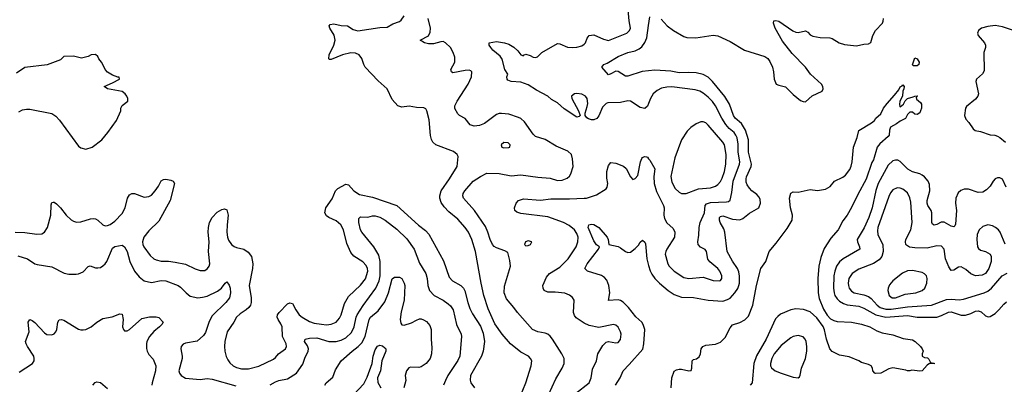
# Model space of a CAD drawing. Header units: inches. Extents: x 1678809 to 1859548, y 384609 to 522868.
# Tile 257 of 386: x 1764827 to 1772926, y 496518 to 499520. Entities that reach past the tile are written whole.
import ezdxf

# ---------------------------------------------------------------- set-up
doc = ezdxf.new("R2010")
doc.units = ezdxf.units.IN
doc.header["$MEASUREMENT"] = 0
doc.layers.add('B7469', color=7, linetype='Continuous')
doc.layers.add('B7479', color=7, linetype='Continuous')

msp = doc.modelspace()

# ---------------------------------------------------------------- linework, layer by layer
at = {"layer": 'B7469', "color": 5}
for points, elevation in [([(1770000, 498830.5), (1769991.5, 498808.5), (1769970, 498789.6), (1769930, 498796.3), (1769850, 498849.6), (1769830, 498851.1), (1769770, 498838.5), (1769665.5, 498834.5), (1769650, 498829.6), (1769621.3, 498798.7), (1769590, 498729), (1769574, 498706), (1769550, 498696), (1769530, 498696), (1769504.8, 498704.8), (1769492.3, 498712.3), (1769479, 498730), (1769477.2, 498750), (1769495.8, 498804.2), (1769499.1, 498830), (1769493.6, 498870), (1769481.5, 498890), (1769450, 498905.8), (1769410, 498911.2), (1769390.9, 498909.1), (1769366.2, 498890), (1769367.7, 498870), (1769424.4, 498770), (1769436, 498730), (1769430, 498722), (1769410, 498718), (1769306, 498786), (1769250, 498835.6), (1769202.3, 498862.3), (1769169.8, 498890), (1769078.3, 498938.3), (1769010, 498984.1), (1768950, 499006.2), (1768869.8, 499009.8), (1768842.8, 499022.8), (1768835.1, 499030), (1768833.6, 499050), (1768842.7, 499070), (1768818.4, 499110), (1768795.9, 499195.9), (1768778.8, 499218.9), (1768719.6, 499270), (1768702.7, 499290), (1768689.2, 499310), (1768689, 499330), (1768750, 499340.3), (1768813.4, 499330), (1768850, 499317.1), (1768892.2, 499292.2), (1768924.3, 499264.3), (1768950, 499230.6), (1768970, 499222), (1768972.1, 499227.9), (1768990, 499235.5), (1769024.7, 499224.7), (1769050, 499210.7), (1769070, 499207.7), (1769085.6, 499214.4), (1769121.2, 499250), (1769250, 499322.4), (1769270, 499321.6), (1769333, 499293), (1769370, 499290.3), (1769410, 499294.6), (1769450, 499304.6), (1769470, 499318), (1769479.6, 499330), (1769493.3, 499366.7), (1769510, 499390.6), (1769550, 499394), (1769630, 499358), (1769670, 499347.9), (1769821.3, 499410), (1769843.1, 499430), (1769850.8, 499450), (1769839.8, 499510), (1769829.8, 499630)], 440), ([(1768942, 496410), (1768989.7, 496530), (1769035.1, 496670), (1769038, 496710), (1769029.2, 496730), (1769012.7, 496750), (1768950, 496781.6), (1768863.6, 496850), (1768794, 496930), (1768735.8, 497015.8), (1768679.2, 497139.2), (1768644, 497250), (1768621.7, 497350), (1768577.2, 497610), (1768545.6, 497710), (1768517.2, 497770), (1768490, 497809.7), (1768430, 497876.4), (1768357.7, 497937.7), (1768319, 497979), (1768294.9, 498014.9), (1768282.3, 498050), (1768281.8, 498070), (1768292.7, 498110), (1768363.1, 498210), (1768424.2, 498310), (1768434.5, 498394.5), (1768426, 498410), (1768395.3, 498435.3), (1768250, 498489.8), (1768224.4, 498510), (1768213.3, 498533.3), (1768205.7, 498565.7), (1768194, 498694), (1768176.9, 498770), (1768166.6, 498786.6), (1768150, 498795.1), (1768090, 498796.4), (1768030, 498807.3), (1767970, 498799.8), (1767938.4, 498810), (1767890, 498863.7), (1767849.5, 498950), (1767775.1, 499015.1), (1767668.6, 499130), (1767657.6, 499150), (1767641.1, 499201.1), (1767619.7, 499230), (1767590, 499245.3), (1767550, 499247.3), (1767481, 499230), (1767390, 499192), (1767373.2, 499193.2), (1767370, 499198), (1767373, 499230), (1767411.4, 499308.6), (1767420.3, 499350), (1767412.4, 499392.4), (1767377.6, 499450), (1767373.2, 499470), (1767381.2, 499478.8), (1767410, 499484.4), (1767470, 499472.4), (1767522, 499470), (1767570, 499438), (1767608.9, 499428.9), (1767790, 499456), (1767850, 499458.9), (1767895.7, 499484.3), (1767950, 499504.2), (1767965.1, 499514.9), (1767990, 499550.7)], 480), ([(1769175.3, 496430), (1769237.7, 496562.3), (1769289.8, 496650), (1769304.2, 496690), (1769304.7, 496730), (1769286, 496770), (1769210, 496889.7), (1769190, 496914), (1769170, 496929.8), (1769150, 496938.2), (1769089.2, 496950), (1769046, 496970), (1768920.4, 497110), (1768892.2, 497150), (1768830, 497222), (1768812.7, 497270), (1768813.5, 497326.5), (1768862.6, 497490), (1768858.3, 497538.3), (1768842.7, 497602.7), (1768818, 497618), (1768750, 497640.4), (1768730, 497651.3), (1768715.1, 497670), (1768695.6, 497710), (1768677.7, 497770), (1768656.9, 497816.9), (1768568, 497948), (1768478, 498050), (1768472.1, 498070), (1768474.7, 498090), (1768487.1, 498110), (1768555.8, 498190), (1768616.9, 498230), (1768670, 498255.4), (1768770, 498254.5), (1768870, 498235.2), (1768950, 498241.3), (1769090, 498222), (1769190, 498215), (1769250, 498195.2), (1769290, 498198), (1769330, 498214.9), (1769348.4, 498231.6), (1769359.8, 498250), (1769378.5, 498310), (1769375.2, 498375.2), (1769365.6, 498410), (1769336.5, 498436.5), (1769239.4, 498479.4), (1769150, 498533.1), (1769070, 498559.1), (1769050, 498576.3), (1768978.9, 498678.9), (1768950, 498705.3), (1768930, 498715.3), (1768850, 498742.4), (1768790, 498748.7), (1768770, 498746.6), (1768750, 498740.4), (1768650, 498663.8), (1768610, 498649), (1768563.7, 498643.7), (1768532.9, 498652.9), (1768490, 498707.3), (1768445.2, 498730), (1768430, 498745.2), (1768407.3, 498787.3), (1768405.7, 498810), (1768426.4, 498850), (1768516.9, 498990), (1768542, 499050), (1768545.2, 499090), (1768538.4, 499098.4), (1768523.2, 499103.2), (1768490, 499102), (1768390, 499082), (1768377.2, 499090), (1768372.3, 499110), (1768407.3, 499170), (1768407.3, 499210), (1768393.6, 499250), (1768369.6, 499290), (1768329.4, 499330), (1768310, 499339.1), (1768290, 499338.2), (1768230, 499321.1), (1768190, 499320.8), (1768156, 499330), (1768122, 499350), (1768190, 499386), (1768204.1, 499415.9), (1768205.4, 499450), (1768185.7, 499530)], 460), ([(1770000, 499098.5), (1769946.6, 499093.4), (1769830, 499053.7), (1769810, 499054), (1769750, 499091.8), (1769730, 499095.1), (1769690, 499072.7), (1769670, 499067), (1769614.5, 499130), (1769632.7, 499150), (1769659.4, 499160.6), (1769750, 499217.8), (1769830, 499249.1), (1769890, 499263.9), (1769921, 499279), (1769943.1, 499296.9), (1769968.8, 499331.2), (1769986, 499370), (1770000, 499471.5)], 420), ([(1764818.4, 498761.6), (1764850, 498776.2), (1764883.2, 498783.2), (1764910, 498782.8), (1765090, 498746), (1765124.2, 498724.2), (1765153.3, 498693.3), (1765310, 498478.8), (1765330, 498464), (1765370, 498454), (1765422, 498470), (1765501.2, 498530), (1765552.7, 498590), (1765622, 498690), (1765658, 498770), (1765658, 498790), (1765670, 498814), (1765715.3, 498850), (1765715.3, 498870), (1765708, 498890), (1765694, 498910), (1765670, 498929.2), (1765549.5, 498949.5), (1765522, 498970), (1765590, 498998.8), (1765648, 499030), (1765646, 499046), (1765634, 499046), (1765590, 499062), (1765548.9, 499088.9), (1765529.1, 499109.1), (1765522, 499130), (1765499, 499170), (1765477.2, 499197.2), (1765470, 499215.3), (1765450, 499232.7), (1765414, 499230), (1765390, 499215.3), (1765336, 499204), (1765270, 499219), (1765190, 499218), (1765162, 499190), (1765053.2, 499146.8), (1764870, 499127), (1764800.8, 499079.2)], 520), ([(1769398.6, 496441.4), (1769510, 496530.5), (1769527.2, 496570), (1769538.3, 496641.7), (1769571.6, 496710), (1769582.2, 496770), (1769622.4, 496837.6), (1769650, 496864.2), (1769670, 496870.3), (1769730, 496859.3), (1769750, 496862), (1769770, 496886), (1769773, 496930), (1769769.6, 496950), (1769750, 496989.3), (1769730, 497004.5), (1769711.3, 497011.3), (1769590, 496984.7), (1769510, 497003), (1769470, 497021.6), (1769404, 497064), (1769390, 497084), (1769382.4, 497110), (1769387.3, 497210), (1769373.3, 497233.3), (1769350, 497251.2), (1769310, 497268.2), (1769230, 497276.8), (1769170, 497277.7), (1769142, 497290), (1769131.3, 497310), (1769131.2, 497330), (1769161.3, 497398.7), (1769186, 497430), (1769270, 497482.2), (1769339.3, 497550), (1769402.8, 497650), (1769418.7, 497690), (1769421.4, 497730), (1769410, 497758.7), (1769389.7, 497790), (1769345.4, 497825.4), (1769298.9, 497850), (1769170, 497895.6), (1768950, 497924.2), (1768914.9, 497934.9), (1768899.6, 497950), (1768896.3, 497970), (1768909.7, 498010), (1768930, 498030.2), (1768970, 498044.7), (1769110, 498033.9), (1769194.8, 498045.2), (1769350, 498044.4), (1769470, 498050.2), (1769490, 498051.5), (1769570, 498078), (1769650, 498126.8), (1769659.6, 498140.4), (1769665.1, 498170), (1769656, 498216), (1769655.1, 498270), (1769670, 498318.8), (1769690, 498342.8), (1769730, 498338.8), (1769792.8, 498312.8), (1769814.6, 498294.6), (1769850, 498226), (1769870, 498204), (1769890, 498211), (1769910, 498238), (1769932.3, 498350), (1769943.3, 498376.7), (1769950, 498386), (1769966.8, 498393.2), (1769982, 498390), (1769990, 498386.8), (1770000, 498374.8)], 440), ([(1764790, 497769.2), (1764870, 497768), (1764967.2, 497752.7), (1765010, 497757), (1765031.6, 497770), (1765055.8, 497810), (1765082, 497910), (1765084.5, 497995.5), (1765090, 498014), (1765102.4, 498017.6), (1765110, 498018.4), (1765130, 498003.1), (1765162.4, 497970), (1765207.9, 497910), (1765250, 497872.3), (1765270, 497860.2), (1765293.5, 497853.5), (1765330, 497855.2), (1765410, 497880.8), (1765430, 497883.1), (1765450, 497879.5), (1765469, 497869), (1765511, 497830), (1765530, 497823.1), (1765550, 497824.6), (1765570, 497833.1), (1765610, 497861.3), (1765670, 497924.6), (1765694.6, 497970), (1765713.3, 498050), (1765730, 498078.5), (1765750, 498089.2), (1765770, 498089.2), (1765850, 498057.5), (1765890, 498063.2), (1765910, 498075.2), (1765942, 498110), (1765968.9, 498150), (1765990, 498192), (1766010, 498205.1), (1766030, 498207.7), (1766070, 498198.6), (1766087.8, 498190), (1766100.7, 498170), (1766064.5, 498030), (1765970, 497859.7), (1765890, 497781), (1765848.4, 497730), (1765836.3, 497690), (1765839.7, 497670), (1765849, 497649), (1765899.5, 497579.5), (1765930, 497551.5), (1765950, 497541.2), (1765990, 497532.1), (1766050, 497532.4), (1766104.5, 497524.5), (1766190, 497506), (1766269.2, 497469.2), (1766310, 497455.2), (1766350, 497456.1), (1766372.1, 497470), (1766384.5, 497490), (1766389.8, 497510), (1766379.5, 497610), (1766384.1, 497690), (1766376.5, 497770), (1766379.5, 497810), (1766389.1, 497850), (1766410, 497890.3), (1766450, 497936), (1766490, 497958), (1766510, 497961.6), (1766530, 497954), (1766541.5, 497910), (1766532.9, 497830), (1766531.8, 497770), (1766536.8, 497730), (1766545, 497705), (1766568.2, 497670), (1766590, 497652.2), (1766610, 497642.9), (1766670.2, 497630.2), (1766706.9, 497606.9), (1766734.4, 497570), (1766744.1, 497510), (1766740.9, 497470), (1766714, 497330), (1766730.9, 497230), (1766731, 497190), (1766724.1, 497170), (1766710.1, 497149.9), (1766689.2, 497130.8), (1766640.7, 497099.3), (1766610.2, 497070), (1766588.5, 497030), (1766534, 496950), (1766513.7, 496870), (1766510.2, 496830), (1766513.8, 496790), (1766525.7, 496745.7), (1766538.7, 496718.7), (1766555.7, 496695.7), (1766583.6, 496670), (1766610, 496655.2), (1766650, 496644.4), (1766710, 496644.6), (1766793, 496667), (1766914.7, 496725.3), (1766930, 496737.4), (1766954.7, 496770), (1767013.5, 496810), (1767020.7, 496830), (1767017.2, 496850), (1766988.4, 496910), (1766985.3, 496990), (1766975.4, 497015.4), (1766952.1, 497050), (1766945.6, 497070), (1766947.5, 497090), (1766959.8, 497110), (1767030, 497179.2), (1767050, 497188.9), (1767070, 497183.1), (1767097.5, 497130), (1767125.4, 497090), (1767149.3, 497069.3), (1767210, 497034), (1767250, 497020.4), (1767308.3, 497011.7), (1767350, 497008), (1767390, 497011.8), (1767430, 497030.2), (1767457.6, 497062.4), (1767471.2, 497090), (1767498.3, 497181.7), (1767530, 497241.8), (1767630, 497333.4), (1767670, 497387.4), (1767689.2, 497450), (1767687.6, 497470), (1767676.7, 497496.7), (1767650, 497526.8), (1767574.1, 497574.1), (1767550, 497602), (1767517.1, 497677.1), (1767490.7, 497790.7), (1767469.5, 497829.4), (1767430, 497864.8), (1767370, 497890.6), (1767350, 497903.7), (1767337.9, 497930), (1767345.5, 497970), (1767396.3, 498043.7), (1767423.4, 498110), (1767443.5, 498130), (1767510, 498166.4), (1767530, 498161.3), (1767576.1, 498110), (1767621.5, 498081.5), (1767730, 498057.9), (1767930, 497990.2), (1768108.1, 497828.1), (1768164.3, 497784.3), (1768192.9, 497752.9), (1768313.8, 497533.8), (1768360.6, 497400.6), (1768387, 497370), (1768456.4, 497330), (1768478.3, 497310), (1768488.4, 497288.4), (1768513.4, 497190), (1768530, 497143), (1768550, 497098), (1768616.5, 496996.5), (1768639.2, 496939.2), (1768649.2, 496870), (1768640.2, 496790), (1768625.6, 496750), (1768536.1, 496590), (1768531.6, 496551.5), (1768537.4, 496530), (1768567.4, 496490)], 480), ([(1766887.3, 496512.7), (1766930, 496539.1), (1766959.3, 496550), (1767030, 496562.6), (1767102.4, 496610), (1767155.6, 496684.4), (1767171.6, 496731.6), (1767199.9, 496790), (1767202, 496810), (1767194.3, 496834.3), (1767169.7, 496870), (1767176, 496890), (1767210, 496898.5), (1767270, 496899.7), (1767370, 496869.4), (1767429, 496870), (1767470, 496880.5), (1767510, 496899), (1767555.1, 496944.9), (1767578, 496990), (1767593.9, 497070), (1767603.2, 497090), (1767653.1, 497166.9), (1767757.2, 497310), (1767784.6, 497370), (1767792.1, 497410), (1767791.9, 497530), (1767781.1, 497581.1), (1767740.3, 497650), (1767640.4, 497770), (1767630.9, 497790), (1767616.9, 497850), (1767616.2, 497883.8), (1767630, 497896.4), (1767690, 497894.9), (1767730, 497905.2), (1767750, 497904.2), (1767790, 497892.6), (1767833.8, 497870), (1767930, 497796.1), (1768010, 497716.1), (1768072.1, 497630), (1768114.5, 497514.5), (1768166.2, 497430), (1768178, 497390), (1768183.8, 497330), (1768197.8, 497290), (1768235.3, 497250), (1768310, 497210.2), (1768350, 497179.6), (1768370, 497162.7), (1768393, 497130), (1768420.1, 497010), (1768457.8, 496930), (1768460.7, 496910), (1768446.4, 496750), (1768430, 496712.8), (1768349.6, 496590.4), (1768328, 496550), (1768312.9, 496510)], 460), ([(1769728.8, 496510), (1769766.3, 496570), (1769790.9, 496630), (1769840.5, 496679.5), (1769951.7, 496808.2), (1769961.7, 496850), (1769969.9, 496970), (1769956, 497010), (1769943.8, 497030), (1769894.6, 497074.6), (1769834.6, 497150), (1769790, 497194.9), (1769770, 497207.7), (1769750, 497213.1), (1769668.8, 497208.8), (1769682.3, 497270), (1769672, 497332), (1769656.2, 497376.2), (1769637.4, 497397.4), (1769612.9, 497412.9), (1769497, 497450), (1769475.8, 497470), (1769493.8, 497510), (1769588.7, 497630), (1769597.2, 497650), (1769570, 497665.3), (1769550, 497697.7), (1769503.8, 497810), (1769507, 497830), (1769530, 497834.9), (1769550, 497832.2), (1769590, 497808), (1769658.2, 497730), (1769668.4, 497710), (1769674, 497670), (1769750, 497652.7), (1769770, 497642.4), (1769810, 497610.3), (1769830, 497602), (1769850, 497605.3), (1769890, 497634.9), (1769916.2, 497663.8), (1769930, 497687.7), (1769950, 497704), (1769968.3, 497688.3), (1769973.5, 497673.5), (1769984.6, 497550), (1770000, 497496.2)], 420), ([(1764810, 497576.3), (1764890.1, 497550.1), (1764950, 497510.2), (1764970, 497503.6), (1765090, 497486.3), (1765193, 497433), (1765230, 497424.4), (1765290, 497425.5), (1765311.5, 497428.5), (1765350, 497444.9), (1765390, 497487.3), (1765407.2, 497492.8), (1765450, 497478), (1765470, 497476.3), (1765490, 497480.5), (1765510, 497492.4), (1765529.8, 497510.2), (1765543, 497530), (1765590, 497639.1), (1765610, 497653.4), (1765670, 497664), (1765690, 497650.5), (1765710, 497612.4), (1765733.4, 497530), (1765772.1, 497450), (1765810, 497402.7), (1765850, 497368.9), (1765910, 497356), (1765990, 497371.4), (1766030, 497369.1), (1766130, 497331.3), (1766150, 497316.9), (1766195.3, 497270), (1766230, 497244.7), (1766291, 497231), (1766330, 497233.9), (1766370, 497243.5), (1766454.4, 497285.6), (1766486.3, 497310), (1766516, 497350), (1766530, 497362), (1766550, 497334), (1766557.6, 497310), (1766560.2, 497270), (1766551.6, 497228.4), (1766521.8, 497190), (1766410, 497081.3), (1766385.6, 497034.4), (1766356.2, 496943.8), (1766339.8, 496920.2), (1766286.1, 496873.9), (1766190, 496857.7), (1766171.4, 496848.6), (1766155.8, 496830), (1766151.8, 496810), (1766163.2, 496750), (1766162.4, 496730), (1766135.5, 496630), (1766140.2, 496610), (1766155.6, 496590), (1766190, 496568.4), (1766310, 496557.2), (1766370, 496564.7), (1766410, 496561.3), (1766605, 496505)], 460), ([(1767335.6, 496510), (1767347.3, 496530), (1767402.2, 496577.7), (1767424.1, 496635.9), (1767470.9, 496710), (1767561.6, 496790), (1767612, 496828), (1767641.6, 496858.4), (1767667.7, 496912.3), (1767701.3, 497050), (1767713, 497070), (1767776.3, 497123.7), (1767830, 497197.3), (1767861.3, 497270), (1767890, 497387), (1767910, 497399.5), (1767950, 497400.4), (1767970.2, 497390), (1767990.2, 497350), (1767993.8, 497330), (1767988.4, 497210), (1767965, 497115), (1767957.6, 497050), (1767960.5, 497020.5), (1767970, 497006.4), (1767990, 497004.2), (1768050, 497023.5), (1768090, 497047.1), (1768115.6, 497055.6), (1768130, 497056), (1768149.2, 497049.2), (1768173.5, 497033.5), (1768200.8, 497000.8), (1768210.2, 496970.2), (1768210.2, 496890.2), (1768216.9, 496816.9), (1768212.7, 496770), (1768202.2, 496730), (1768170, 496688.4), (1768130, 496660.4), (1768110, 496655.4), (1768040.7, 496659.3), (1768027.1, 496652.9), (1768007.7, 496630), (1767998, 496590), (1768002, 496550), (1767985.3, 496490)], 440), ([(1764822.7, 496617.3), (1764931.6, 496690), (1764945.1, 496710), (1764946.9, 496730), (1764942.6, 496750), (1764889.7, 496830), (1764878.7, 496850), (1764874.5, 496870), (1764903.7, 496950), (1764896.2, 497030), (1764910, 497050.7), (1764930, 497042.4), (1764950, 497025.3), (1765030, 496941.3), (1765050, 496928.5), (1765090, 496924.4), (1765110, 496934), (1765123.7, 496950), (1765131.6, 496970), (1765140.7, 497030), (1765152.1, 497047.9), (1765170, 497050.5), (1765190, 497046), (1765310, 496972.7), (1765330, 496965.5), (1765350, 496964.9), (1765371.5, 496968.5), (1765414, 496990), (1765461.2, 497030), (1765510, 497060.5), (1765586.2, 497073.8), (1765650, 497097.3), (1765670, 497094.8), (1765677.8, 497050), (1765672.8, 496990), (1765679.5, 496970), (1765690, 496958.7), (1765710, 496958.5), (1765730, 496970.2), (1765830, 497059.6), (1765893.8, 497073.8), (1765950, 497072.4), (1765970, 497067.3), (1766006, 497030), (1765996.3, 497010), (1765977.6, 496990), (1765928.8, 496951.2), (1765893.8, 496910), (1765872.8, 496870), (1765869.1, 496850), (1765870, 496812), (1765876.1, 496790), (1765890, 496763.7), (1765923.6, 496723.6), (1765946.3, 496670), (1765944.4, 496630), (1765915.3, 496530), (1765914.9, 496510)], 440), ([(1767573.3, 496430), (1767657, 496523), (1767684.1, 496575.9), (1767726.3, 496690), (1767734, 496750), (1767750, 496802.8), (1767770, 496830.6), (1767790, 496840.5), (1767810, 496834.9), (1767830, 496819.1), (1767837.1, 496810), (1767839.5, 496790), (1767806, 496710), (1767794.6, 496630), (1767771.1, 496570), (1767772.6, 496532.6), (1767797.5, 496490)], 420), ([(1765428.7, 496511.3), (1765446.5, 496533.5), (1765462.2, 496537.7), (1765490, 496532.9), (1765550, 496482.6)], 420)]:
    msp.add_lwpolyline(points, dxfattribs=dict(at, elevation=elevation))
for points, elevation in [([(1768810, 498509), (1768786, 498490), (1768792, 498470), (1768810, 498464.9), (1768850, 498467.3), (1768858, 498470), (1768862, 498490), (1768844.7, 498504.7)], 480), ([(1769010, 497699), (1768986, 497690), (1768978, 497670), (1768990, 497658), (1769010, 497661), (1769028, 497670), (1769038, 497690)], 460)]:
    msp.add_lwpolyline(points, close=True, dxfattribs=dict(at, elevation=elevation))
at = {"layer": 'B7479', "color": 5}
for points, elevation in [([(1770000, 499471.5), (1770010, 499544)], 420), ([(1770104.2, 499524.2), (1770153.4, 499470), (1770205.7, 499430), (1770290, 499380.9), (1770313.7, 499373.7), (1770389.5, 499369.5), (1770530, 499392.2), (1770570, 499386.2), (1770670, 499339.7), (1770790, 499269.5), (1770957.2, 499217.2), (1770979.4, 499199.4), (1770996.1, 499176.1), (1771018, 499130), (1771028, 499090), (1771031.8, 499030), (1771048.7, 498990), (1771070, 498979.5), (1771126.9, 498966.9), (1771190, 498903), (1771250, 498854.8), (1771270, 498846), (1771290, 498844.7), (1771345.9, 498894.1), (1771426.6, 498930), (1771436.9, 498950), (1771433.6, 498970), (1771421.6, 498990), (1771331.4, 499071.4), (1771290, 499129.7), (1771181.4, 499241.4), (1771101.8, 499341.8), (1771040.3, 499450), (1771026.6, 499490), (1771029.2, 499510), (1771047.1, 499512.9), (1771070, 499507.4), (1771187.3, 499427.3), (1771210, 499416.5), (1771230, 499412.9), (1771290, 499427.2), (1771310, 499416.4), (1771330, 499394.4), (1771350, 499384.6), (1771411.9, 499371.9), (1771491.6, 499371.6), (1771510, 499364.9), (1771568.1, 499328.1), (1771610, 499314.6), (1771710, 499305.7), (1771770, 499318.4), (1771810, 499320.7), (1771826.8, 499333.2), (1771844.2, 499390), (1771865.1, 499430), (1771923, 499490), (1771930, 499506.8), (1771932.1, 499530)], 420), ([(1773001.7, 499430), (1772910, 499462), (1772850, 499472.9), (1772790, 499465), (1772737.1, 499450), (1772712.2, 499430), (1772706, 499410), (1772711.7, 499390), (1772761.5, 499330), (1772771.6, 499310), (1772770.3, 499290), (1772756.9, 499250), (1772761.1, 499098.9), (1772747.3, 499072.7), (1772696.4, 499030), (1772690.4, 499010), (1772712.3, 498910), (1772708.9, 498890), (1772690, 498864.4), (1772613.7, 498806.3), (1772605.5, 498790), (1772599.3, 498730), (1772610, 498702), (1772634.3, 498674.3), (1772670, 498620.7), (1772687.1, 498607.1), (1772730, 498598.4), (1772810, 498572.4), (1772848.5, 498568.5), (1772870, 498561.6), (1772890.3, 498550.3), (1772935.5, 498510)], 420), ([(1770000, 497496.2), (1770012.5, 497452.5), (1770025.7, 497425.7), (1770051, 497390), (1770090, 497349.3), (1770162, 497290), (1770210, 497257.7), (1770270, 497235.5), (1770370, 497232.8), (1770490, 497209.4), (1770610, 497202.7), (1770650, 497215.3), (1770670, 497227.7), (1770709.5, 497270.5), (1770733.2, 497306.8), (1770742.6, 497330), (1770747.1, 497350), (1770748.2, 497408.2), (1770743.1, 497443.1), (1770732.4, 497470), (1770690.3, 497530.3), (1770646.1, 497610), (1770627.9, 497770), (1770617.5, 497797.5), (1770587.8, 497850), (1770582.2, 497870), (1770584.1, 497890), (1770590, 497898.9), (1770610, 497905.2), (1770690, 497878), (1770750, 497871.5), (1770775.8, 497884.2), (1770830, 497927.4), (1770905.6, 497970), (1770919.1, 498010), (1770918.2, 498038.2), (1770910, 498059.5), (1770890, 498081.6), (1770850, 498109.6), (1770830, 498131.5), (1770810, 498159.6), (1770802.7, 498182.7), (1770801.5, 498210), (1770806.4, 498226.4), (1770843.4, 498310), (1770847.2, 498330), (1770821.3, 498430), (1770821.3, 498530), (1770796.3, 498610), (1770765.2, 498665.2), (1770712.1, 498710), (1770697.1, 498730), (1770664.7, 498824.7), (1770627.1, 498887.1), (1770526.4, 499010), (1770490, 499045.4), (1770450, 499067.1), (1770390, 499081.8), (1770330, 499085.6), (1770250, 499083.2), (1770183.5, 499096.5), (1770050, 499103.2), (1770000, 499098.5)], 420), ([(1770000, 498374.8), (1770010, 498362.8), (1770050, 498291), (1770043.2, 498230), (1770045, 498170), (1770064, 498104), (1770123.2, 497990), (1770128.1, 497970), (1770123.9, 497910), (1770130, 497882.8), (1770150, 497848.2), (1770201.8, 497801.8), (1770216.1, 497770), (1770211.9, 497728.1), (1770148.9, 497630), (1770140.3, 497610), (1770137.4, 497590), (1770140.8, 497570), (1770158, 497510), (1770168, 497490), (1770209.5, 497449.5), (1770290, 497397.8), (1770330, 497389.2), (1770450, 497400.2), (1770530, 497373.4), (1770582, 497370), (1770590, 497372.7), (1770603, 497390), (1770602.7, 497410), (1770586.2, 497450), (1770570, 497471), (1770504.9, 497524.9), (1770487, 497547), (1770475.1, 497610), (1770466.3, 497626.3), (1770427.2, 497647.3), (1770406.3, 497670), (1770404.7, 497690), (1770414.2, 497745.8), (1770414.5, 497810), (1770425.2, 497850), (1770459.4, 497930), (1770466.3, 497990), (1770476, 498004), (1770510, 498014.7), (1770639.5, 498020.5), (1770655.9, 498024.1), (1770670, 498034), (1770684, 498096), (1770696.3, 498190), (1770747.6, 498330), (1770749.3, 498350.7), (1770735.9, 498430), (1770735.9, 498495.9), (1770727.4, 498547.4), (1770718.7, 498570), (1770703.7, 498590), (1770663.5, 498623.5), (1770636, 498656), (1770602.1, 498710), (1770549.9, 498810), (1770524.9, 498844.9), (1770490, 498881.8), (1770450, 498914), (1770421.6, 498930), (1770382, 498942), (1770190, 498966.3), (1770150, 498964.4), (1770105.1, 498954.9), (1770070, 498936.9), (1770038.7, 498910), (1770015.3, 498870), (1770000, 498830.5)], 440), ([(1770184.2, 496490), (1770191.1, 496570), (1770210, 496626), (1770230, 496637.3), (1770250, 496642), (1770270, 496642), (1770330, 496628.4), (1770349.4, 496630.6), (1770354.7, 496650), (1770358, 496710), (1770370, 496722), (1770393.9, 496726.1), (1770416.3, 496743.7), (1770426.3, 496770), (1770431.8, 496810), (1770446, 496830), (1770470, 496838.7), (1770550, 496847.9), (1770590, 496864.4), (1770630, 496902.3), (1770670, 496983.2), (1770690, 497006.3), (1770750, 497027), (1770792.1, 497047.9), (1770822.5, 497077.5), (1770857.6, 497170), (1770887.4, 497332.6), (1770923.9, 497470), (1770963.1, 497530), (1770992.4, 497610), (1771050, 497678.7), (1771139.2, 497800.8), (1771180.8, 497870), (1771182.2, 497910), (1771167.3, 497970), (1771159.3, 498050), (1771170, 498090.6), (1771190, 498101.6), (1771230, 498099.3), (1771330, 498122.4), (1771390, 498112.7), (1771456, 498124), (1771492.9, 498147.1), (1771529.2, 498190), (1771598.1, 498221.9), (1771619.6, 498240.4), (1771653.8, 498286.2), (1771666.4, 498313.6), (1771674.3, 498350), (1771686, 498470), (1771715.8, 498550), (1771730, 498606.8), (1771834, 498670), (1771857.2, 498690), (1771869, 498710), (1771910, 498744.9), (1771933, 498790), (1771961.7, 498830), (1772022.9, 498897.1), (1772057.6, 498942.4), (1772070, 498966), (1772084.8, 498975.2), (1772090, 498984.7), (1772101, 498970), (1772098.8, 498950), (1772090.8, 498930), (1772087.7, 498890), (1772065.5, 498850), (1772062.8, 498822.8), (1772066, 498806), (1772070, 498802), (1772096.5, 498823.5), (1772109, 498851), (1772129, 498871), (1772176.4, 498883.6), (1772190, 498891.3), (1772210, 498892), (1772211.1, 498888.9), (1772202, 498878), (1772204.7, 498864.7), (1772236.9, 498836.9), (1772244.7, 498824.7), (1772244, 498790), (1772237.1, 498770), (1772230, 498754), (1772210, 498739), (1772190, 498742), (1772170, 498758), (1772150, 498758), (1772130, 498738), (1772113.4, 498706.6), (1772070, 498685.2), (1772038.3, 498661.7), (1771990, 498636), (1771980.4, 498610), (1771978, 498570), (1771970, 498557.2), (1771901.5, 498498.5), (1771879.1, 498470), (1771850, 498367), (1771837.1, 498342.9), (1771790, 498207.8), (1771720.6, 498079.4), (1771670, 497972.8), (1771633.9, 497910), (1771597.7, 497862.3), (1771558.3, 497790), (1771497.8, 497722.2), (1771443.7, 497636.3), (1771417.9, 497562.1), (1771400.3, 497490), (1771390.7, 497390), (1771394.7, 497270), (1771403.7, 497223.7), (1771437.5, 497137.5), (1771467.8, 497087.8), (1771497.3, 497057.3), (1771522.6, 497042.6), (1771550, 497034), (1771670, 497029), (1771750, 497013.5), (1771819.1, 496990), (1771878.2, 496958.2), (1771921, 496941), (1772010, 496925.5), (1772094.9, 496894.9), (1772170, 496882.6), (1772192.2, 496870), (1772237.1, 496830), (1772250.8, 496810), (1772257.3, 496790), (1772250.8, 496770), (1772251.3, 496750), (1772270, 496738.8), (1772294.8, 496734.8), (1772305.4, 496725.4), (1772318, 496698), (1772350, 496692), (1772350, 496686), (1772310, 496688), (1772290, 496675.3), (1772250, 496629.4), (1772230, 496626.6), (1772166, 496634), (1772150, 496628), (1772130, 496628), (1772114.6, 496634.6), (1772010, 496654), (1771976.1, 496643.9), (1771910, 496609.3), (1771870, 496607), (1771862, 496610), (1771844, 496630), (1771841.2, 496650), (1771830, 496668.7), (1771810, 496681.2), (1771750, 496696), (1771729, 496710), (1771650, 496744.2), (1771570, 496757.4), (1771510, 496788.7), (1771489.8, 496810.2), (1771463.7, 496890), (1771447.2, 496967.2), (1771435, 496995), (1771384.2, 497064.2), (1771330, 497115.7), (1771273.6, 497133.6), (1771210, 497140.4), (1771170, 497131.6), (1771085.7, 497094.3), (1771062.9, 497077.1), (1771044.5, 497055.5), (1770967.8, 496890), (1770886.7, 496753.3), (1770865.6, 496690), (1770851.6, 496530), (1770834.7, 496510)], 380), ([(1772940.4, 498140.4), (1772910, 498206), (1772890, 498217.6), (1772870, 498218.4), (1772850, 498209.3), (1772833.4, 498190), (1772810.3, 498149.7), (1772780.2, 498119.8), (1772750, 498099.7), (1772710, 498098), (1772630, 498125.1), (1772596.3, 498123.7), (1772567.9, 498112.1), (1772546.5, 498093.5), (1772527.2, 498050), (1772524.1, 498010), (1772531.7, 497950), (1772523, 497837), (1772518.4, 497821.6), (1772510, 497813.6), (1772490, 497819.2), (1772430, 497853.7), (1772407.3, 497852.7), (1772370, 497833.1), (1772350, 497827.7), (1772335.8, 497835.8), (1772330.9, 497850.9), (1772330.6, 497930.6), (1772324.8, 497950), (1772296.8, 497990), (1772291.2, 498010), (1772291.7, 498030), (1772312.7, 498110), (1772310, 498162.7), (1772298.7, 498190), (1772270, 498224.8), (1772250, 498240.3), (1772230, 498251.6), (1772170, 498268.3), (1772133.3, 498290), (1772070, 498351.8), (1772050, 498362.2), (1772030, 498364.4), (1772010, 498357.7), (1771970, 498320.7), (1771888.8, 498170), (1771870, 498112.8), (1771837.6, 497970), (1771811, 497890), (1771773.3, 497806.7), (1771716.1, 497710), (1771717.7, 497690), (1771735.2, 497650), (1771736.9, 497630), (1771599.7, 497550), (1771570, 497525.3), (1771546.7, 497490), (1771531.7, 497450), (1771523.6, 497410), (1771521.2, 497310), (1771525.9, 497270), (1771532.4, 497250), (1771550, 497222.7), (1771570, 497203.2), (1771602.4, 497182.4), (1771632.5, 497172.5), (1771730, 497160.9), (1771770, 497144), (1771870, 497088.5), (1771950, 497069.7), (1772130, 497084.2), (1772210, 497071.8), (1772370, 497071.2), (1772410, 497083.3), (1772467.9, 497112.1), (1772490, 497113.4), (1772570, 497088.2), (1772606.2, 497086.2), (1772650, 497099.8), (1772690, 497119.4), (1772710, 497123), (1772734.7, 497114.7), (1772770, 497081.5), (1772792.6, 497072.6), (1772810, 497075.4), (1772850, 497100.9), (1772881, 497130), (1772921.5, 497178.5), (1772943.8, 497196.2)], 420), ([(1772932.7, 497672.7), (1772890.9, 497770.9), (1772877.6, 497790), (1772854.5, 497810), (1772830, 497822.6), (1772790.3, 497829.7), (1772750, 497816.9), (1772720.3, 497790), (1772701.8, 497750), (1772699.7, 497710), (1772705.8, 497650), (1772714.7, 497634.7), (1772730, 497623.1), (1772770.8, 497610), (1772808.7, 497588.7), (1772818.4, 497570), (1772818.9, 497530), (1772798.3, 497470), (1772770.2, 497429.8), (1772744.8, 497415.2), (1772690, 497411.5), (1772650, 497428.2), (1772610, 497463.4), (1772570, 497485.3), (1772550, 497483.5), (1772510, 497456.9), (1772490, 497455.6), (1772470, 497485.1), (1772441.8, 497550), (1772431.4, 497631.4), (1772410, 497654.5), (1772370, 497658.4), (1772290, 497639.4), (1772190, 497640.2), (1772147.3, 497647.3), (1772122, 497662), (1772115.6, 497670), (1772111.7, 497690), (1772115, 497710), (1772155.7, 497790), (1772167.5, 497850), (1772156.9, 498016.9), (1772150, 498052.7), (1772130, 498094.7), (1772090, 498125.7), (1772070, 498133.7), (1772045.3, 498134.8), (1772010, 498117.6), (1771990, 498093.6), (1771975.4, 498064.6), (1771886.4, 497810), (1771882.3, 497782.3), (1771885.6, 497750), (1771927.1, 497667.1), (1771929.2, 497610), (1771919.1, 497570), (1771896.3, 497543.7), (1771850, 497511.7), (1771730, 497465), (1771673.1, 497430), (1771647.5, 497390), (1771641.5, 497350), (1771643.8, 497330), (1771649.5, 497309.5), (1771670, 497283.9), (1771691.5, 497271.5), (1771770, 497254.8), (1771810, 497239.8), (1771830, 497225.2), (1771878.8, 497170), (1771905.2, 497150), (1771950, 497136.7), (1771996.3, 497136.3), (1772130, 497154.9), (1772326, 497170), (1772450, 497215.1), (1772490, 497218), (1772553.8, 497213.8), (1772590, 497217.8), (1772760.9, 497270), (1772790, 497283.6), (1772821.7, 497310), (1772907.9, 497412), (1772950, 497434)], 440)]:
    msp.add_lwpolyline(points, dxfattribs=dict(at, elevation=elevation))
for points, elevation in [([(1772210, 499138.7), (1772179, 499139), (1772170, 499148), (1772190, 499206), (1772210, 499198.4), (1772224.9, 499170), (1772222.4, 499150)], 380), ([(1770450, 498679.2), (1770430, 498678.5), (1770390, 498662.7), (1770346.9, 498633.1), (1770318.3, 498601.7), (1770270, 498529.6), (1770216.6, 498383.4), (1770183.5, 498230), (1770190, 498180.7), (1770217.8, 498130), (1770250, 498100.2), (1770270, 498089.2), (1770310, 498088.9), (1770410, 498127.2), (1770510, 498136.1), (1770550, 498148.4), (1770570, 498162.8), (1770591.8, 498188.2), (1770605.7, 498214.3), (1770625, 498270), (1770635, 498330), (1770638.3, 498410), (1770623.4, 498490), (1770610.8, 498510.8), (1770490, 498652.6), (1770470, 498671.1)], 460), ([(1772170, 497456), (1772130, 497451), (1772088.5, 497431.5), (1772008.5, 497370), (1771982, 497338), (1771970.3, 497310), (1771969, 497290), (1771979.6, 497250), (1772003.8, 497230), (1772030, 497228.9), (1772110, 497259.4), (1772199.3, 497270), (1772249.7, 497290), (1772270.8, 497310), (1772287.7, 497350), (1772291, 497390), (1772285.6, 497410), (1772268.5, 497428.5), (1772250, 497437.4)], 460), ([(1771230, 496918.3), (1771190, 496911.2), (1771170, 496900.6), (1771090, 496838.5), (1771032, 496770), (1771013.9, 496730), (1771002.9, 496690), (1771003.4, 496670), (1771010, 496654.3), (1771041.7, 496630), (1771090, 496608.8), (1771190, 496575.6), (1771230, 496570.7), (1771240.9, 496579.1), (1771247.6, 496592.4), (1771257.8, 496650), (1771290.4, 496729.6), (1771301, 496790), (1771302.7, 496830), (1771296.6, 496870), (1771288.2, 496890), (1771270, 496907.5)], 420)]:
    msp.add_lwpolyline(points, close=True, dxfattribs=dict(at, elevation=elevation))

doc.saveas('drawing.dxf')
